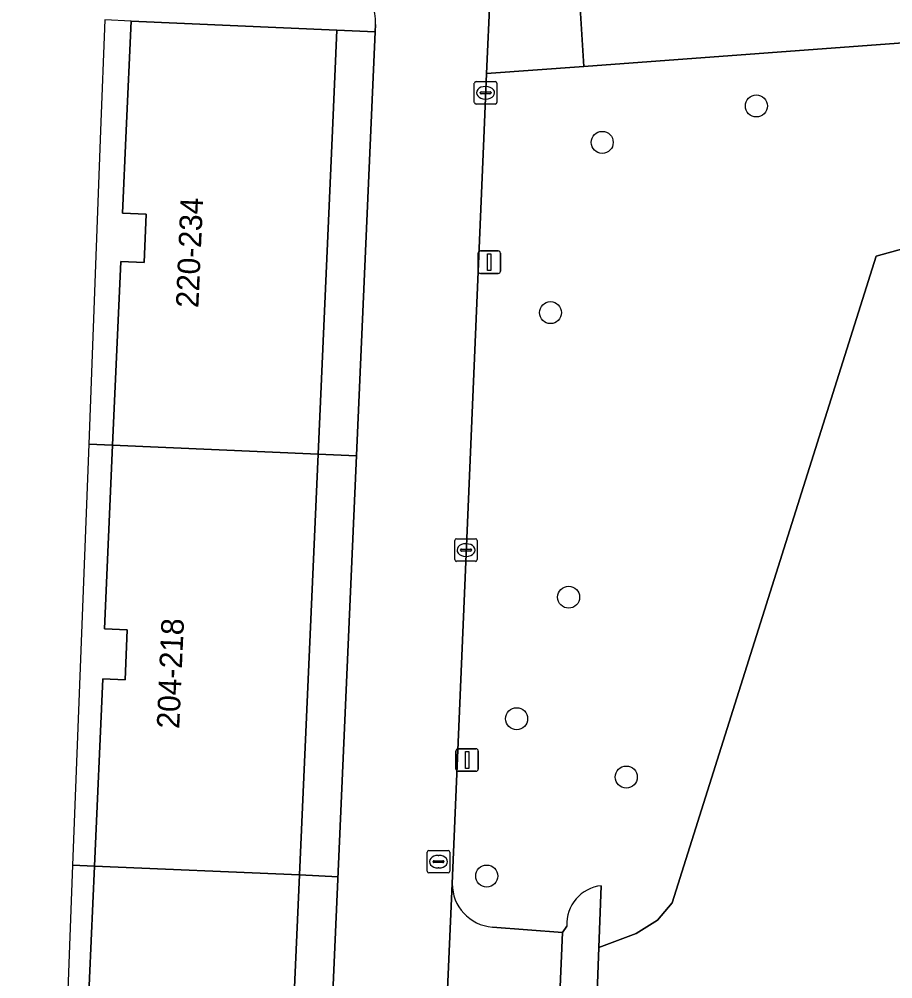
# Model space of a CAD drawing. Extents: x 161248 to 161848, y 384871 to 385383.
# Drawn here: x 161704.18 to 161742.99, y 384962.29 to 385004.94 of the extents above; entities that cross this region are included whole.
import ezdxf

# ---------------------------------------------------------------- set-up
doc = ezdxf.new("R2010")
doc.units = 0
for name, color, linetype in [('IMGEO_Boom', 7, 'Continuous'), ('IMGEO_Groenvoorziening', 7, 'Continuous'), ('IMGEO_Kolk', 7, 'Continuous'), ('IMGEO_Lichtmast', 7, 'Continuous'), ('IMGEO_Pand', 7, 'Continuous'), ('IMGEO_Pand_nummerreeks', 7, 'Continuous'), ('IMGEO_Pand_overbouw', 7, 'Continuous'), ('IMGEO_Parkeervlak_open', 7, 'Continuous'), ('IMGEO_Rijbaan_lokaal_open', 7, 'Continuous'), ('IMGEO_Rioolput', 7, 'Continuous'), ('IMGEO_Terreindeel_open', 7, 'Continuous'), ('IMGEO_Voetpad_open', 7, 'Continuous')]:
    doc.layers.add(name, color=color, linetype=linetype)

msp = doc.modelspace()

# ---------------------------------------------------------------- linework, layer by layer
at = {"layer": 'IMGEO_Boom'}
for centre in [(161736.931, 385001.087), (161730.083, 384999.468), (161727.786, 384991.9), (161728.592, 384979.252), (161726.282, 384973.849), (161731.151, 384971.257), (161724.954, 384966.86)]:
    msp.add_circle(centre, 0.489, dxfattribs=at)
at = {"layer": 'IMGEO_Groenvoorziening'}
for points in [[(161742.251, 384994.405), (161754.34, 384997.755), (161754.177, 385000), (161753.859, 385004.368), (161753.839, 385004.668), (161729.272, 385002.847), (161724.942, 385002.526), (161724.835, 385000), (161723.419, 384966.524)], [(161754.34, 384997.755), (161742.251, 384994.405), (161733.185, 384965.67), (161732.532, 384964.902), (161731.585, 384964.298), (161729.939, 384963.677), (161729.098, 384941.357), (161732.932, 384938.074), (161733.62, 384937.383), (161734.232, 384936.625), (161734.762, 384935.806), (161735.203, 384934.936), (161735.55, 384934.026), (161735.801, 384933.083), (161735.952, 384932.12), (161735.992, 384930.76), (161735.28, 384926.994), (161750.012, 384923.662)], [(161730.043, 384966.43), (161729.939, 384963.677), (161731.585, 384964.298), (161732.532, 384964.902), (161733.185, 384965.67), (161742.251, 384994.405)], [(161725.206, 384964.589), (161728.314, 384964.348), (161728.516, 384964.636)]]:
    msp.add_lwpolyline(points, dxfattribs=at)
for centre, radius, start, end in [((161725.364, 384966.527), 1.945, 180.0998, 265.346), ((161730.219, 384964.733), 1.706, 95.9164, 183.2767)]:
    msp.add_arc(centre, radius, start, end, dxfattribs=at)
at = {"layer": 'IMGEO_Kolk'}
for p, q in [((161724.402, 385001.247), (161724.402, 385002.099)), ((161724.477, 385002.173), (161725.329, 385002.173)), ((161724.89, 385001.953), (161724.915, 385001.953)), ((161725.403, 385002.099), (161725.403, 385001.247)), ((161724.661, 385001.667), (161724.661, 385001.679)), ((161725.099, 385001.63), (161724.701, 385001.63)), ((161724.704, 385001.716), (161725.102, 385001.716)), ((161725.145, 385001.679), (161725.145, 385001.667)), ((161725.329, 385001.173), (161724.477, 385001.173)), ((161724.913, 385001.393), (161724.888, 385001.393)), ((161723.534, 384980.921), (161723.534, 384981.773)), ((161723.609, 384981.847), (161724.461, 384981.847)), ((161724.022, 384981.627), (161724.047, 384981.627)), ((161724.535, 384981.773), (161724.535, 384980.921)), ((161723.793, 384981.341), (161723.793, 384981.353)), ((161724.231, 384981.304), (161723.833, 384981.304)), ((161723.836, 384981.39), (161724.234, 384981.39)), ((161724.045, 384981.067), (161724.02, 384981.067)), ((161724.277, 384981.353), (161724.277, 384981.341)), ((161724.461, 384980.847), (161723.609, 384980.847))]:
    msp.add_line(p, q, dxfattribs=at)
for points in [[(161724.402, 385001.247), (161724.402, 385002.099)], [(161724.477, 385002.173), (161725.329, 385002.173)], [(161725.403, 385002.099), (161725.403, 385001.247)], [(161725.329, 385001.173), (161724.477, 385001.173)], [(161723.534, 384980.921), (161723.534, 384981.773)], [(161723.609, 384981.847), (161724.461, 384981.847)], [(161724.535, 384981.773), (161724.535, 384980.921)], [(161724.461, 384980.847), (161723.609, 384980.847)]]:
    msp.add_lwpolyline(points, dxfattribs=at)
for centre, radius, start, end in [((161724.479, 385002.097), 0.0765, 91.552, 178.448), ((161724.479, 385002.097), 0.0765, 91.552, 178.448), ((161725.327, 385002.097), 0.0765, 1.552, 88.448), ((161725.327, 385002.097), 0.0765, 1.552, 88.448), ((161724.701, 385001.676), 0.0403, 85.8775, 175.7526), ((161724.698, 385001.666), 0.0366, 178.938, 274.7102), ((161725.102, 385001.673), 0.043, 264.8664, 352.4533), ((161725.106, 385001.678), 0.0386, 1.7309, 96.639), ((161724.479, 385001.249), 0.0765, 181.552, 268.448), ((161724.479, 385001.249), 0.0765, 181.552, 268.448), ((161725.327, 385001.249), 0.0765, 271.552, 358.448), ((161725.327, 385001.249), 0.0765, 271.552, 358.448), ((161723.611, 384981.771), 0.0765, 91.552, 178.448), ((161723.611, 384981.771), 0.0765, 91.552, 178.448), ((161724.459, 384981.771), 0.0765, 1.552, 88.448), ((161724.459, 384981.771), 0.0765, 1.552, 88.448), ((161723.833, 384981.35), 0.0403, 85.8775, 175.7526), ((161723.83, 384981.34), 0.0366, 178.938, 274.7102), ((161724.234, 384981.347), 0.043, 264.8664, 352.4533), ((161724.238, 384981.352), 0.0386, 1.7309, 96.639), ((161723.611, 384980.923), 0.0765, 181.552, 268.448), ((161723.611, 384980.923), 0.0765, 181.552, 268.448), ((161724.459, 384980.923), 0.0765, 271.552, 358.448), ((161724.459, 384980.923), 0.0765, 271.552, 358.448)]:
    msp.add_arc(centre, radius, start, end, dxfattribs=at)
for centre, major_axis, ratio, start_param, end_param in [((161724.889, 385001.673), (-0.387, 0.002), 0.722429, 4.712389, 7.853982), ((161724.914, 385001.673), (-0.39, 0.002), 0.717154, 1.570796, 4.712389), ((161724.021, 384981.347), (-0.387, 0.002), 0.722429, 4.712389, 7.853982), ((161724.046, 384981.347), (-0.39, 0.002), 0.717154, 1.570796, 4.712389)]:
    msp.add_ellipse(centre, major_axis=major_axis, ratio=ratio, start_param=start_param, end_param=end_param, dxfattribs=at)
at = {"layer": 'IMGEO_Lichtmast'}
for p, q in [((161724.571, 384993.742), (161724.571, 384994.542)), ((161724.571, 384994.542), (161724.571, 384993.742)), ((161724.671, 384994.642), (161725.461, 384994.642)), ((161725.461, 384994.642), (161724.671, 384994.642)), ((161725.561, 384994.542), (161725.561, 384993.742)), ((161725.561, 384993.742), (161725.561, 384994.542)), ((161725.461, 384993.642), (161724.671, 384993.642)), ((161724.671, 384993.642), (161725.461, 384993.642)), ((161723.685, 384972.515), (161724.475, 384972.515)), ((161724.475, 384972.515), (161723.685, 384972.515)), ((161723.585, 384971.615), (161723.585, 384972.415)), ((161723.585, 384972.415), (161723.585, 384971.615)), ((161724.575, 384972.415), (161724.575, 384971.615)), ((161724.575, 384971.615), (161724.575, 384972.415)), ((161724.475, 384971.515), (161723.685, 384971.515)), ((161723.685, 384971.515), (161724.475, 384971.515))]:
    msp.add_line(p, q, dxfattribs=at)
for points in [[(161724.991, 384994.517), (161725.141, 384994.517), (161725.141, 384993.767), (161724.991, 384993.767), (161724.991, 384994.517)], [(161724.005, 384972.39), (161724.155, 384972.39), (161724.155, 384971.64), (161724.005, 384971.64), (161724.005, 384972.39)]]:
    msp.add_lwpolyline(points, dxfattribs=at)
for centre, start, end in [((161724.671, 384994.542), 90, 180), ((161724.671, 384994.542), 90, 180), ((161725.461, 384994.542), 0, 90), ((161725.461, 384994.542), 360, 90), ((161724.671, 384993.742), 180, 270), ((161724.671, 384993.742), 180, 270), ((161725.461, 384993.742), 270, 0), ((161725.461, 384993.742), 270, 0), ((161723.685, 384972.415), 90, 180), ((161723.685, 384972.415), 90, 180), ((161724.475, 384972.415), 0, 90), ((161724.475, 384972.415), 360, 90), ((161723.685, 384971.615), 180, 270), ((161723.685, 384971.615), 180, 270), ((161724.475, 384971.615), 270, 0), ((161724.475, 384971.615), 270, 0)]:
    msp.add_arc(centre, 0.1, start, end, dxfattribs=at)
at = {"layer": 'IMGEO_Pand'}
for points in [[(161718.1, 385000), (161718.297, 385004.456), (161709.158, 385004.86), (161708.943, 385000), (161708.78, 384996.329), (161709.824, 384996.283), (161709.729, 384994.124), (161708.694, 384994.17), (161708.332, 384986.005), (161717.463, 384985.607)], [(161717.463, 384985.607), (161708.332, 384986.005), (161707.971, 384977.852), (161708.984, 384977.807), (161708.886, 384975.579), (161707.9, 384975.623), (161707.532, 384967.304), (161716.635, 384966.906)], [(161716.635, 384966.906), (161707.532, 384967.304), (161707.164, 384958.996), (161708.226, 384958.949), (161708.13, 384956.781), (161707.071, 384956.828), (161706.708, 384948.629), (161715.808, 384948.231)]]:
    msp.add_lwpolyline(points, close=True, dxfattribs=at)
at = {"layer": 'IMGEO_Pand_overbouw'}
for points in [[(161708.943, 385000), (161709.158, 385004.86), (161707.987, 385004.92), (161707.8, 385000), (161707.27, 384986.051), (161708.332, 384986.005), (161708.694, 384994.17), (161709.729, 384994.124), (161709.824, 384996.283), (161708.78, 384996.329)], [(161720.004, 385004.377), (161718.297, 385004.456), (161718.1, 385000), (161717.463, 384985.607), (161719.174, 384985.532)], [(161708.332, 384986.005), (161707.27, 384986.051), (161706.559, 384967.346), (161707.532, 384967.304), (161707.9, 384975.623), (161708.886, 384975.579), (161708.984, 384977.807), (161707.971, 384977.852)], [(161719.174, 384985.532), (161717.463, 384985.607), (161716.635, 384966.906), (161718.35, 384966.825)], [(161708.226, 384958.949), (161707.164, 384958.996), (161707.532, 384967.304), (161706.559, 384967.346), (161705.849, 384948.667), (161706.708, 384948.629), (161707.071, 384956.828), (161708.13, 384956.781)], [(161718.35, 384966.825), (161716.635, 384966.906), (161715.808, 384948.231), (161717.527, 384948.15)]]:
    msp.add_lwpolyline(points, close=True, dxfattribs=at)
at = {"layer": 'IMGEO_Parkeervlak_open'}
for points in [[(161729.054, 385006.172), (161729.272, 385002.847), (161753.839, 385004.668), (161753.502, 385009.8)], [(161723.419, 384966.524), (161722.569, 384947.361), (161721.742, 384929.109), (161726.8, 384928.88), (161728.314, 384964.348)], [(161728.314, 384964.348), (161725.206, 384964.589)]]:
    msp.add_lwpolyline(points, dxfattribs=at)
msp.add_arc((161725.364, 384966.527), 1.945, 180.0998, 265.346, dxfattribs=at)
at = {"layer": 'IMGEO_Rijbaan_lokaal_open'}
for points in [[(161724.835, 385000), (161724.942, 385002.526), (161725.111, 385006.097)], [(161720.018, 385004.708), (161720.004, 385004.377), (161716.686, 384929.058), (161716.631, 384925.145), (161717.013, 384925.09), (161717.398, 384925.069), (161717.783, 384925.083), (161718.165, 384925.131), (161718.542, 384925.213), (161718.91, 384925.329), (161719.266, 384925.476), (161719.586, 384925.643), (161720.062, 384925.919)], [(161721.728, 384928.805), (161721.742, 384929.109), (161722.569, 384947.361), (161723.419, 384966.524), (161724.835, 385000)]]:
    msp.add_lwpolyline(points, dxfattribs=at)
msp.add_arc((161717.663, 385004.806), 2.357, 357.6186, 93.6533, dxfattribs=at)
at = {"layer": 'IMGEO_Rioolput'}
for p, q in [((161722.31, 384967.072), (161722.31, 384967.924)), ((161722.385, 384967.998), (161723.237, 384967.998)), ((161723.311, 384967.924), (161723.311, 384967.072)), ((161722.569, 384967.492), (161722.569, 384967.504)), ((161723.007, 384967.455), (161722.609, 384967.455)), ((161722.612, 384967.541), (161723.01, 384967.541)), ((161722.798, 384967.778), (161722.823, 384967.778)), ((161723.053, 384967.504), (161723.053, 384967.492)), ((161723.237, 384966.998), (161722.385, 384966.998)), ((161722.821, 384967.218), (161722.796, 384967.218))]:
    msp.add_line(p, q, dxfattribs=at)
for points in [[(161722.31, 384967.072), (161722.31, 384967.924)], [(161722.385, 384967.998), (161723.237, 384967.998)], [(161723.311, 384967.924), (161723.311, 384967.072)], [(161723.237, 384966.998), (161722.385, 384966.998)]]:
    msp.add_lwpolyline(points, dxfattribs=at)
for centre, radius, start, end in [((161722.387, 384967.922), 0.0765, 91.552, 178.448), ((161722.387, 384967.922), 0.0765, 91.552, 178.448), ((161723.235, 384967.922), 0.0765, 1.552, 88.448), ((161723.235, 384967.922), 0.0765, 1.552, 88.448), ((161722.609, 384967.501), 0.0403, 85.8775, 175.7526), ((161722.606, 384967.491), 0.0366, 178.938, 274.7102), ((161723.01, 384967.498), 0.043, 264.8664, 352.4533), ((161723.014, 384967.503), 0.0386, 1.7309, 96.639), ((161722.387, 384967.074), 0.0765, 181.552, 268.448), ((161722.387, 384967.074), 0.0765, 181.552, 268.448), ((161723.235, 384967.074), 0.0765, 271.552, 358.448), ((161723.235, 384967.074), 0.0765, 271.552, 358.448)]:
    msp.add_arc(centre, radius, start, end, dxfattribs=at)
for centre, major_axis, ratio, start_param, end_param in [((161722.797, 384967.498), (-0.387, 0.002), 0.722429, 4.712389, 7.853982), ((161722.822, 384967.498), (-0.39, 0.002), 0.717154, 1.570796, 4.712389)]:
    msp.add_ellipse(centre, major_axis=major_axis, ratio=ratio, start_param=start_param, end_param=end_param, dxfattribs=at)
at = {"layer": 'IMGEO_Terreindeel_open'}
for points in [[(161729.939, 384963.677), (161730.043, 384966.43)], [(161728.516, 384964.636), (161728.314, 384964.348), (161726.8, 384928.88), (161728.449, 384928.539), (161728.608, 384929.866), (161729.098, 384941.357), (161729.939, 384963.677)]]:
    msp.add_lwpolyline(points, dxfattribs=at)
msp.add_arc((161730.219, 384964.733), 1.706, 95.9164, 183.2767, dxfattribs=at)
at = {"layer": 'IMGEO_Voetpad_open'}
for points in [[(161725.111, 385006.097), (161724.942, 385002.526), (161729.272, 385002.847), (161729.054, 385006.172)], [(161707.532, 384967.304), (161707.9, 384975.623), (161708.886, 384975.579), (161708.984, 384977.807), (161707.971, 384977.852), (161708.332, 384986.005), (161708.694, 384994.17), (161709.729, 384994.124), (161709.824, 384996.283), (161708.78, 384996.329), (161708.943, 385000), (161709.158, 385004.86), (161718.297, 385004.456), (161720.004, 385004.377), (161720.018, 385004.708)], [(161701.672, 384929.795), (161705.123, 384929.577), (161705.831, 384929.532), (161706.218, 384938.274), (161707.35, 384938.224), (161707.446, 384940.391), (161706.346, 384940.44), (161706.708, 384948.629), (161707.071, 384956.828), (161708.13, 384956.781), (161708.226, 384958.949), (161707.164, 384958.996), (161707.532, 384967.304)]]:
    msp.add_lwpolyline(points, dxfattribs=at)
msp.add_lwpolyline([(161720.004, 385004.377), (161718.297, 385004.456), (161718.1, 385000), (161717.463, 384985.607), (161716.635, 384966.906), (161715.808, 384948.231), (161714.962, 384929.128), (161716.686, 384929.058)], close=True, dxfattribs=at)
msp.add_arc((161717.663, 385004.806), 2.357, 357.6186, 93.6533, dxfattribs=at)

# ---------------------------------------------------------------- texts
at = {"layer": 'IMGEO_Pand_nummerreeks'}
for s, rotation, p in [('220-234', 87.4805, (161712.142, 384992.093)), ('204-218', 87.4814, (161711.292, 384973.389))]:
    msp.add_text(s, height=1, rotation=rotation, dxfattribs=at).set_placement(p)

doc.saveas('drawing.dxf')
